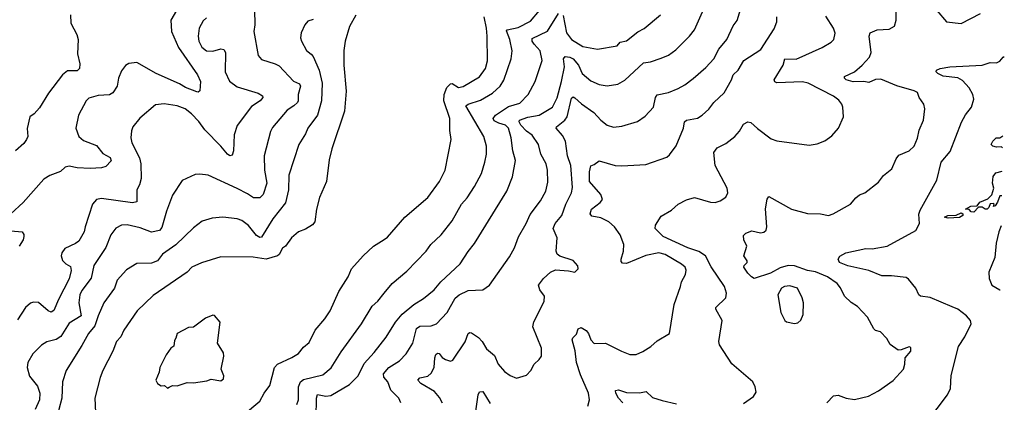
# Model space of a CAD drawing. Extents: x 1954683 to 2060285, y 904798 to 1016299.
# Tile 457 of 472: x 2053750 to 2059843, y 987679 to 990047. Entities that reach past the tile are written whole.
import ezdxf

# ---------------------------------------------------------------- set-up
doc = ezdxf.new("R2010")
doc.units = 0

msp = doc.modelspace()

# ---------------------------------------------------------------- linework, layer by layer
at = {"layer": '0CON10XD'}
for points in [[(2056365.7, 987674.3), (2056348.2, 987708.2), (2056315.6, 987745), (2056232.5, 987795), (2056214.2, 987815), (2056225, 987830.6), (2056275, 987841.6), (2056295, 987859.1), (2056315.3, 987895), (2056318.2, 987955), (2056325, 987974.2), (2056335, 987982.5), (2056345, 987980.8), (2056365, 987956.4), (2056385, 987943.2), (2056415, 987933.3), (2056430.9, 987939.1), (2056505.9, 988054.1), (2056525, 988104.2), (2056535, 988110.8), (2056545, 988108.6), (2056589.2, 988079.2), (2056611.5, 988055), (2056639.1, 988009.1), (2056688.6, 987968.6), (2056711.1, 987915), (2056749.4, 987869.4), (2056785, 987845.6), (2056825, 987828.6), (2056885, 987846.2), (2056912, 987875), (2056934, 987915), (2056965, 987943.3), (2056979.2, 987965), (2056978.1, 988015), (2056924.5, 988145.5), (2056932.2, 988177.8), (2056973.3, 988256.7), (2056996, 988305), (2056998, 988335), (2056967.5, 988375), (2056960.8, 988405), (2056990.8, 988445), (2057035, 988484.3), (2057065, 988499.2), (2057145, 988493.1), (2057185, 988483.8), (2057206.2, 988505), (2057203.6, 988523.6), (2057175, 988556.2), (2057092.6, 988582.6), (2057075.4, 988595.4), (2057069.5, 988615), (2057076.7, 988696.7), (2057051.1, 988755), (2057062.9, 988785), (2057105.3, 988834.7), (2057129.6, 988905), (2057163.9, 988975), (2057170.8, 989009.2), (2057161.1, 989145), (2057140, 989205), (2057126.9, 989295), (2057109.5, 989329.5), (2057068.6, 989375), (2057071.4, 989385), (2057123.6, 989425), (2057137.7, 989445), (2057165, 989562), (2057175, 989569.2), (2057185, 989564.3), (2057226.2, 989526.2), (2057302.1, 989472.1), (2057345, 989425.7), (2057385, 989394.4), (2057425, 989381.9), (2057475, 989387.8), (2057572.6, 989417.4), (2057620.3, 989449.7), (2057672.9, 989505), (2057683.9, 989566.1), (2057695, 989581.4), (2057765, 989596.9), (2057825, 989620.5), (2057866.7, 989643.3), (2057916.9, 989683.1), (2057995, 989751.4), (2058045.4, 989804.6), (2058075.3, 989864.7), (2058125.5, 989925), (2058165, 990008.8), (2058188.7, 990041.3), (2058258.8, 990275)], [(2054720.8, 990105), (2054684.4, 990045), (2054688.9, 989975), (2054733.2, 989875), (2054850.5, 989705), (2054867.5, 989665), (2054864, 989606), (2054855, 989598.8), (2054845, 989600.8), (2054775, 989627.1), (2054739.5, 989649.5), (2054594.3, 989714.3), (2054475, 989782), (2054425, 989776), (2054405, 989763.3), (2054378.8, 989731.2), (2054361.4, 989685), (2054352.2, 989635), (2054326.9, 989595), (2054305, 989581.8), (2054235, 989578.9), (2054178.3, 989561.7), (2054160.8, 989545), (2054114.4, 989455.6), (2054097.1, 989375), (2054115.6, 989325), (2054145, 989300), (2054225, 989268.9), (2054265, 989219.4), (2054308.6, 989195), (2054315.6, 989174.4), (2054281.7, 989138.3), (2054255, 989129.5), (2054185, 989125.4), (2054105, 989130), (2054055, 989140), (2054030, 989135), (2054002.9, 989107.1), (2053936.4, 989083.6), (2053899.8, 989060.2), (2053772, 988915), (2053695, 988845.8)], [(2055201.7, 990108.3), (2055204.4, 990015.6), (2055199.4, 989975), (2055224.4, 989825), (2055245, 989800.8), (2055330, 989775), (2055355, 989761.9), (2055445, 989667.3), (2055480.6, 989650.6), (2055487.1, 989635), (2055472.1, 989585), (2055473.8, 989545), (2055469.1, 989535), (2055446.9, 989513.1), (2055405, 989487.8), (2055315, 989379.4), (2055302.5, 989355), (2055262.8, 989205), (2055265.4, 989115), (2055279.7, 989035), (2055256.4, 988965), (2055235, 988945.6), (2055195.6, 988944.4), (2055160.1, 988970.1), (2055095, 989001.8), (2054915, 989084.3), (2054865, 989091.9), (2054835, 989088), (2054755, 989051.2), (2054695, 988962), (2054657.8, 988862.2), (2054628.8, 988761.2), (2054615, 988741.5), (2054565, 988732.9), (2054495, 988759.2), (2054415, 988777.9), (2054380, 988775), (2054345, 988757.8), (2054313.8, 988715), (2054282.2, 988637.8), (2054207.5, 988525), (2054191.7, 988448.2), (2054135, 988371.8), (2054121.7, 988345), (2054116.2, 988295), (2054130.4, 988215), (2054055, 988168.5), (2054003.8, 988086.2), (2053975, 988068), (2053917.6, 988052.4), (2053885, 988032.2), (2053831.9, 987978.1), (2053799.1, 987925), (2053795.5, 987895), (2053811.3, 987841.3), (2053859.6, 987779.6), (2053874.7, 987735), (2053871.2, 987695), (2053846.1, 987635)], [(2055464.6, 987665), (2055474.6, 987695), (2055475.8, 987774.2), (2055487.9, 987805), (2055505, 987819.3), (2055625, 987849.5), (2055677.4, 987892.6), (2055739.2, 987990.8), (2055865, 988164), (2055930, 988275), (2055965.6, 988305), (2056005.7, 988355), (2056055, 988414.2), (2056145, 988491.4), (2056264.5, 988615.5), (2056294.3, 988655), (2056357.1, 988715), (2056425, 988802.5), (2056484.4, 988905), (2056519.5, 988945), (2056565, 989014), (2056606.5, 989095), (2056628.8, 989165), (2056638.8, 989215), (2056638.2, 989265), (2056620.9, 989325), (2056510, 989515), (2056524, 989525), (2056601.2, 989548.8), (2056675, 989592.5), (2056723.1, 989635), (2056746.1, 989673.9), (2056790.7, 989805), (2056797.3, 989855), (2056783.1, 989925), (2056761.3, 989978.7), (2056766.2, 989985), (2056835, 989999.8), (2056911, 990039), (2056966.8, 990105)], [(2056108, 987675), (2056096, 987705), (2056045.7, 987755), (2056027.8, 987805), (2056003.8, 987835), (2056000, 987855), (2056035, 987895.4), (2056100, 987935), (2056141.3, 987978.7), (2056182.9, 988045), (2056204.4, 988135.6), (2056225, 988150), (2056295, 988152.3), (2056329.2, 988165), (2056394.6, 988235.4), (2056445, 988324.4), (2056469.4, 988345), (2056525, 988371.5), (2056615, 988376), (2056656.7, 988403.3), (2056781.1, 988578.9), (2056811.5, 988635), (2056836.9, 988703.1), (2056884, 988786), (2056908.3, 988841.7), (2056973, 988927), (2057005.6, 988985), (2057018.7, 989041.3), (2057016.4, 989115), (2057007.3, 989155), (2056974.5, 989215), (2056960, 989275), (2056922, 989332), (2056885, 989358.2), (2056850.3, 989395), (2056839.6, 989415), (2056843.1, 989425), (2056895, 989443.2), (2056965, 989455.9), (2057046, 989505), (2057075, 989564.4), (2057103.3, 989665), (2057121, 989755), (2057115.3, 989805), (2057125, 989819.2), (2057155, 989816), (2057175, 989804.3), (2057206.9, 989765), (2057230.9, 989715), (2057285, 989669.5), (2057335, 989646.5), (2057385, 989637.5), (2057450.9, 989649.1), (2057495, 989672.9), (2057610.7, 989779.3), (2057653.8, 989786.2), (2057720.2, 989809.8), (2057765, 989828.6), (2057809.5, 989860.5), (2057895, 989945.8), (2057925.6, 989985), (2057982.9, 990115)], [(2058743.8, 987675), (2058785, 987720), (2058815, 987722.5), (2058864.4, 987704.4), (2058915, 987696.9), (2059003.3, 987716.7), (2059065, 987749.2), (2059155, 987813.8), (2059218.8, 987885), (2059228, 987915), (2059230, 987955), (2059263.6, 987996.4), (2059265, 988017.5), (2059255, 988023.3), (2059205, 988003.3), (2059185, 988001.2), (2059136, 988036), (2059115, 988073.3), (2059076.2, 988115), (2059045, 988123.3), (2059035, 988133.3), (2058995.8, 988205), (2058935, 988271.2), (2058895, 988296.2), (2058854, 988335), (2058828.3, 988388.3), (2058808.6, 988415), (2058749.4, 988455), (2058675, 988486.7), (2058624.2, 988495.8), (2058545, 988523), (2058505, 988526.5), (2058455, 988511.2), (2058395, 988477.4), (2058295, 988446.2), (2058277.5, 988455), (2058255, 988478), (2058230.8, 988515), (2058232, 988525), (2058252, 988545), (2058252.5, 988555), (2058230, 988585), (2058250, 988645), (2058230.8, 988685), (2058229.5, 988710.5), (2058242.5, 988725), (2058280, 988740), (2058335, 988728.1), (2058355, 988732.9), (2058368.8, 988745), (2058372.5, 988765), (2058364.5, 988875.5), (2058374.4, 988935.6), (2058385, 988952.5), (2058525, 988874.4), (2058625, 988848.1), (2058705, 988845.8), (2058755, 988835.8), (2058784.3, 988845.7), (2058891.2, 988905), (2058923.3, 988945), (2058947.3, 988962.7), (2058980, 988975), (2059065, 989042), (2059095, 989082.5), (2059146.2, 989125), (2059173.3, 989185), (2059191.1, 989208.9), (2059254.6, 989235.4), (2059285, 989264.2), (2059306, 989314), (2059316.9, 989363.1), (2059341.9, 989425), (2059350.8, 989495), (2059344.2, 989525), (2059316, 989565), (2059305, 989595.8), (2059285, 989607.5), (2059178.4, 989638.4), (2059078.8, 989678.8), (2059045, 989676.2), (2059005, 989658.9), (2058974.5, 989664.5), (2058907.1, 989662.9), (2058864.2, 989675), (2058854.2, 989685), (2058854, 989695), (2058915, 989725.5), (2058964, 989766), (2059009.1, 989815), (2059018.2, 989845), (2059007.1, 989945), (2059013.3, 989966.7), (2059055.6, 989984.4), (2059131.2, 989988.8), (2059163.8, 990006.2), (2059173.8, 990045), (2059173.6, 990123.6)], [(2059425, 990104), (2059485, 990033.8), (2059575, 990024.2), (2059695, 990086)], [(2054063, 990077), (2054066.1, 990025), (2054103.3, 989955), (2054111.9, 989925), (2054106.7, 989835), (2054121.1, 989775), (2054118.9, 989745), (2054105, 989731.1), (2054045, 989729.7), (2054014.8, 989705.2), (2053926.9, 989593.1), (2053871.7, 989501.7), (2053840, 989465), (2053813.3, 989445), (2053796.4, 989373.6), (2053800, 989325), (2053792, 989305), (2053775, 989281.2), (2053723.8, 989235)], [(2054905, 990057.7), (2054885, 990039.4), (2054860.8, 989995), (2054854.6, 989945), (2054859.1, 989915), (2054876.9, 989876.9), (2054905, 989854.4), (2054945, 989852.3), (2054995, 989866.8), (2055013.7, 989863.7), (2055022.7, 989845), (2055021.1, 989725), (2055047.2, 989667.2), (2055095, 989632.2), (2055225, 989593.1), (2055251.2, 989575), (2055254, 989565), (2055237.5, 989545), (2055185, 989510.8), (2055095, 989392), (2055077.1, 989335), (2055071.9, 989235), (2055065, 989208.8), (2055050, 989205), (2055035, 989214), (2054995.2, 989265.2), (2054895.5, 989365), (2054857.7, 989417.7), (2054813.1, 989465), (2054772.9, 989495), (2054723.8, 989513.8), (2054644.5, 989525.5), (2054590.7, 989519.3), (2054492.8, 989437.2), (2054450.6, 989385), (2054441.3, 989358.7), (2054436.9, 989315), (2054443.1, 989285), (2054491.9, 989191.9), (2054499.7, 989155), (2054500.4, 989065), (2054490.6, 989025), (2054473.6, 988995), (2054475, 988920), (2054447.3, 988912.7), (2054255, 988941.4), (2054225.7, 988934.3), (2054200, 988905), (2054154.4, 988765.6), (2054149.2, 988735), (2054115, 988677.1), (2054095, 988661.9), (2054028.3, 988631.7), (2054009.4, 988605), (2054005.7, 988585), (2054015, 988556.7), (2054035, 988536), (2054065, 988518.8), (2054068.9, 988495), (2054055, 988444), (2053989.1, 988315), (2053961.8, 988248.2), (2053945, 988237.1), (2053925, 988244.5), (2053865, 988297.5), (2053835, 988298.5), (2053817.4, 988292.6), (2053784.5, 988265.5), (2053735, 988189.2)], [(2055830, 990075), (2055790, 990005), (2055763.3, 989915), (2055755.6, 989855.6), (2055754.5, 989765), (2055770.4, 989605), (2055759.3, 989480.7), (2055682.2, 989247.8), (2055665, 989180), (2055648.9, 989045), (2055605, 988947.5), (2055585.8, 988875), (2055576.7, 988796.7), (2055562.3, 988777.7), (2055519.1, 988750.9), (2055475, 988734), (2055432, 988698), (2055395, 988646), (2055375, 988633.3), (2055355, 988593.3), (2055344.4, 988585.6), (2055275, 988565.9), (2055195, 988577.8), (2054995, 988579.2), (2054875, 988542.2), (2054815.4, 988514.6), (2054785, 988484.3), (2054575, 988340), (2054475.6, 988245), (2054394.3, 988125), (2054375.7, 988085), (2054348.9, 988055), (2054326.7, 987995), (2054263.3, 987875), (2054247.2, 987832.8), (2054215.6, 987705), (2054218.9, 987615)], [(2055565, 990049.2), (2055532.2, 990037.8), (2055514.3, 990015), (2055492, 989965), (2055488, 989935), (2055494.4, 989914.4), (2055525, 989856.7), (2055554.4, 989834.4), (2055565, 989818.8), (2055603.2, 989735), (2055620.6, 989655), (2055617.2, 989545), (2055593.4, 989456.6), (2055533.6, 989376.4), (2055518.9, 989341.1), (2055477.3, 989275), (2055415.4, 989085), (2055413.8, 988993.8), (2055395, 988912.9), (2055315.6, 988814.4), (2055245, 988701.1), (2055235, 988700), (2055215, 988711.2), (2055165, 988772.5), (2055125, 988803.3), (2055095.4, 988815.4), (2055005.8, 988825.8), (2054941.7, 988818.3), (2054879.3, 988800.7), (2054825, 988758.1), (2054716.5, 988653.5), (2054633.3, 988595), (2054601.4, 988555), (2054565, 988540), (2054475, 988538.6), (2054411.4, 988498.6), (2054353.3, 988435), (2054335.4, 988385), (2054270, 988295), (2054235.9, 988214.1)], [(2055135, 987601.4), (2055236, 987685), (2055262, 987735), (2055296.6, 987783.4), (2055325.8, 987895), (2055345.5, 987914.5), (2055434.6, 987955.4), (2055475, 987981.4), (2055505, 988020), (2055540.8, 988049.2), (2055578.1, 988125), (2055638.1, 988195), (2055670.6, 988245), (2055725.6, 988365), (2055781.4, 988455), (2055802.5, 988505), (2055874.5, 988585.5), (2055938.8, 988645), (2056005, 988686), (2056025, 988701.2), (2056134, 988825), (2056275, 988945.7), (2056348.1, 989045), (2056383.1, 989115), (2056420, 989305), (2056412.1, 989362.1), (2056411.1, 989435), (2056374.2, 989544.2), (2056376.2, 989585), (2056392.8, 989627.2), (2056415, 989650.9), (2056425, 989653.3), (2056465, 989627.8), (2056495, 989634.5), (2056595.9, 989694.1), (2056632.7, 989745), (2056643.6, 989793.6), (2056642.5, 989945), (2056638.9, 989995), (2056624.1, 990065)], [(2055583.5, 987585), (2055585.8, 987705), (2055592.6, 987727.4), (2055645, 987717.6), (2055675, 987721.1), (2055790.2, 987789.8), (2055845, 987842.5), (2055881.4, 987918.6), (2055943.7, 987986.4), (2056018.1, 988081.9), (2056075, 988174.4), (2056117.5, 988225), (2056188.1, 988285), (2056247.6, 988322.4), (2056314.6, 988375.4), (2056356.2, 988423.8), (2056475, 988535.7), (2056525, 988612.5), (2056565, 988661.2), (2056763.8, 988986.2), (2056798.9, 989075), (2056816.9, 989175), (2056800.4, 989235), (2056791.5, 989315), (2056774.7, 989375), (2056756.7, 989395), (2056715, 989405.8), (2056685, 989420.9), (2056678.8, 989435), (2056694.3, 989455.7), (2056775, 989509.8), (2056845, 989529.7), (2056896.4, 989585), (2056940, 989665), (2056983.1, 989795), (2056970, 989855), (2056932.5, 989895), (2056921.1, 989915), (2056920.2, 989929.8), (2057015, 989976.1), (2057085, 990086.4)], [(2057113.7, 990073.6), (2057133.8, 989965), (2057165, 989924.4), (2057235, 989881.5), (2057325, 989865.5), (2057446.2, 989885), (2057465, 989907.1), (2057505, 989917.3), (2057575, 989971.5), (2057615, 989992.5), (2057715, 990077.1)], [(2057266, 987655), (2057275.6, 987695), (2057269.5, 987735), (2057219.4, 987849.4), (2057194.8, 987924.8), (2057187, 987997), (2057169.4, 988065), (2057172.5, 988077.5), (2057195, 988100), (2057205.7, 988134.3), (2057225, 988142.5), (2057255, 988123.1), (2057269.5, 988105), (2057284.7, 988064.7), (2057305, 988042.2), (2057375, 988044.4), (2057473.3, 987995), (2057525.6, 987975.6), (2057565, 987975.7), (2057605, 987994.3), (2057656.3, 988023.7), (2057695, 988060), (2057770, 988105), (2057800, 988285), (2057839.2, 988395), (2057844.2, 988425), (2057870.5, 988469.5), (2057873.8, 988496.2), (2057867.5, 988515), (2057846, 988535), (2057745, 988594.4), (2057705, 988604.6), (2057625, 988587.9), (2057505, 988537.3), (2057480.4, 988540.4), (2057471.5, 988551.5), (2057471.1, 988565), (2057485.4, 988615), (2057488.2, 988655), (2057465.6, 988715), (2057430, 988765), (2057395, 988795.6), (2057345, 988820), (2057290.6, 988830.6), (2057280, 988845), (2057288.9, 988875), (2057341.1, 988915), (2057355.6, 988935), (2057346.4, 988965), (2057275.6, 989045), (2057275.8, 989105.8), (2057285, 989143.3), (2057305, 989150), (2057335, 989173.8), (2057435, 989145.6), (2057475, 989142.5), (2057625, 989150), (2057754.5, 989195.5), (2057771.7, 989211.7), (2057812.9, 989267.1), (2057856.8, 989375), (2057864.1, 989415.9), (2057876.2, 989425), (2057945, 989437.9), (2057974, 989456), (2058015, 989494.2), (2058046.1, 989533.9), (2058110, 989595), (2058155.3, 989674.7), (2058165, 989706), (2058195.5, 989735), (2058230, 989795), (2058336.3, 989863.7), (2058419.4, 989990.6), (2058434.2, 990035), (2058435.8, 990065)], [(2058229.1, 987670.9), (2058291.2, 987715), (2058307.7, 987742.3), (2058302, 987775), (2058285.8, 987805), (2058157.6, 987917.6), (2058080, 988035), (2058075.8, 988055.8), (2058096.9, 988185), (2058057.5, 988255), (2058057.5, 988265), (2058119.4, 988325), (2058123.5, 988355), (2058110.4, 988395), (2058027.9, 988517.9), (2057993.8, 988585), (2057953, 988613), (2057885, 988634.4), (2057730.8, 988705), (2057682, 988755), (2057684, 988775), (2057719.4, 988830.6), (2057782.3, 988867.7), (2057824.3, 988905.7), (2057877, 988933), (2057925, 988947.5), (2058025, 988918.6), (2058054.3, 988915.7), (2058084.5, 988925.5), (2058120.3, 988949.7), (2058131.4, 988975), (2058128.6, 989005), (2058054.5, 989144.5), (2058046, 989225), (2058066.7, 989255), (2058118.7, 989281.3), (2058176.2, 989325), (2058205, 989356.2), (2058229.7, 989400.3), (2058255, 989414.2), (2058275, 989410), (2058315, 989372.9), (2058400.3, 989310.3), (2058435, 989297.1), (2058635, 989271.4), (2058685, 989278.6), (2058732.4, 989297.6), (2058775, 989327.5), (2058816.2, 989375), (2058847.1, 989445), (2058844.3, 989505), (2058836.9, 989525), (2058819.1, 989549.1), (2058785, 989574.4), (2058630, 989655), (2058595, 989662), (2058435.6, 989655.6), (2058422.2, 989662.2), (2058419.2, 989675), (2058473.6, 989765), (2058485, 989804.2), (2058555, 989803.8), (2058716.2, 989875), (2058771.7, 989908.3), (2058788, 989925), (2058795.8, 989964.2), (2058785.7, 989995), (2058739.1, 990069.1)], [(2059363, 987557), (2059492.2, 987725), (2059509.1, 987765), (2059513.8, 987845), (2059558.5, 988025), (2059598.2, 988085), (2059637.1, 988165), (2059634.5, 988185), (2059608.1, 988215), (2059555.9, 988255.9), (2059519.5, 988269.5), (2059385, 988328.2), (2059323.8, 988335), (2059312.9, 988345), (2059295.6, 988385), (2059250.2, 988440.2), (2059235, 988450.6), (2059145, 988461.8), (2059085, 988462.2), (2059005, 988494.1), (2058875, 988523.8), (2058823.8, 988545), (2058813.8, 988565), (2058825, 988583.3), (2058862.5, 988605), (2058985, 988630.4), (2059025, 988628.8), (2059117.5, 988645), (2059295, 988741.4), (2059318.9, 988785), (2059314.4, 988844.4), (2059321.7, 988868.3), (2059425, 989054), (2059451.9, 989165), (2059507.6, 989232.4), (2059577.2, 989412.8), (2059602.3, 989457.7), (2059639.3, 989505), (2059654.5, 989555), (2059647.1, 989585), (2059625.4, 989625), (2059585, 989671.8), (2059555, 989687.6), (2059465, 989697.1), (2059431.2, 989715), (2059421.2, 989725), (2059423.8, 989735), (2059445, 989745.5), (2059505.4, 989754.6), (2059705, 989765.8), (2059755, 989782), (2059795, 989781.2), (2059815, 989791.2), (2059835, 989815.8), (2059842.9, 989819.9)], [(2059832.6, 989254.3), (2059825, 989260), (2059795, 989258), (2059772.5, 989265), (2059762.5, 989275), (2059771.2, 989295), (2059792.5, 989315), (2059815, 989316.7), (2059833.9, 989329)], [(2059827.1, 988957.5), (2059815, 988957.5), (2059801.7, 988918.3), (2059786.2, 988895), (2059775, 988890), (2059780, 988905), (2059775, 988910), (2059755, 988908), (2059746.2, 988883.8), (2059735.8, 988874.2), (2059725, 988874), (2059705, 988886.9), (2059683.3, 988886.7), (2059655, 988856), (2059638.8, 988858.8), (2059625, 988872.5), (2059603.3, 988875), (2059635, 988893.8), (2059674, 988896), (2059692, 988918), (2059741.9, 988938.1), (2059766.6, 988963.4), (2059777.5, 989005), (2059770, 989035), (2059773.1, 989076.9), (2059790.8, 989099.2), (2059829.9, 989108.7)], [(2059495, 988818.1), (2059472.5, 988825), (2059492.5, 988835), (2059545, 988836.4), (2059575, 988851.2), (2059586.2, 988846.2), (2059586.7, 988835), (2059565, 988822.5), (2059495, 988818.1)], [(2059823.8, 988772), (2059808.8, 988735), (2059793.2, 988665), (2059783.8, 988575), (2059747.5, 988485), (2059750, 988445), (2059765.5, 988405), (2059815, 988374.6), (2059816.5, 988374.5)], [(2053695, 988739.4), (2053764, 988734), (2053775, 988717.5), (2053775.7, 988705), (2053770.8, 988685), (2053745.8, 988645)], [(2058545, 988166.7), (2058565, 988170), (2058583.6, 988186.4), (2058597.7, 988222.3), (2058599.2, 988295), (2058592.9, 988325), (2058563.8, 988385), (2058515, 988400), (2058482.5, 988395), (2058463.8, 988385), (2058440.8, 988345), (2058459.2, 988235), (2058484, 988185), (2058495, 988176.2), (2058545, 988166.7)], [(2054235.9, 988214.1), (2054215, 988151.4), (2054175.5, 988105), (2054135, 988030), (2054036.7, 987875), (2054014.4, 987805), (2054009.6, 987705), (2053992.1, 987635), (2053993.8, 987585), (2053945.5, 987505), (2053944.7, 987415), (2053936.9, 987385), (2053915, 987368.2), (2053865, 987374.5), (2053825, 987370.6), (2053765.4, 987324.6), (2053625.7, 987135)], [(2054665, 987767.5), (2054675, 987772.5), (2054695, 987783.3), (2054725, 987780), (2054785, 987802.5), (2054825, 987800), (2054908.3, 987811.7), (2054935, 987822.5), (2054995, 987811.2), (2055011.2, 987825), (2055012, 987842), (2054996.2, 987885), (2055013.9, 987963.9), (2055011.2, 987985), (2054973.8, 988045), (2054990, 988175), (2054956.1, 988216.1), (2054945, 988218.8), (2054899.7, 988200.3), (2054825, 988143.3), (2054795, 988142), (2054723.3, 988105), (2054716.7, 988075), (2054707.7, 988062.3), (2054703.8, 988026.2), (2054685, 988013.3), (2054656.4, 987973.6), (2054616.7, 987895), (2054612.5, 987865), (2054592.5, 987815), (2054602.5, 987795), (2054625, 987780), (2054645, 987782.5), (2054665, 987767.5)], [(2056573.1, 987625), (2056586.2, 987725), (2056595, 987743.3), (2056616.5, 987746.5), (2056660.7, 987670.7)], [(2057482.3, 987675), (2057455.4, 987705), (2057437.8, 987735), (2057437.7, 987752.3), (2057455, 987755.5), (2057505, 987739.4), (2057585, 987737.3), (2057625.6, 987745.6), (2057665, 987709.6), (2057725, 987690.4), (2057815, 987669.4)]]:
    msp.add_lwpolyline(points, dxfattribs=at)

doc.saveas('drawing.dxf')
